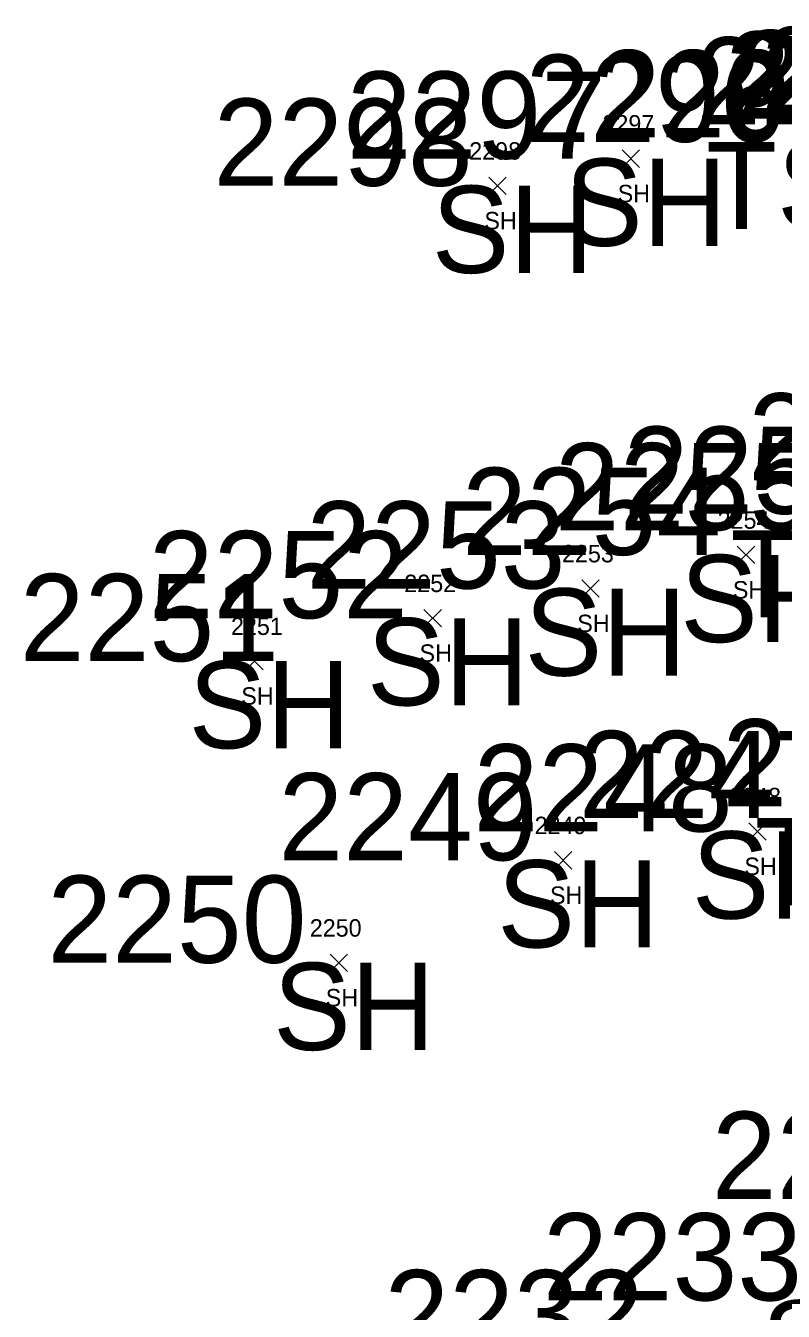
# Model space of a CAD drawing. Extents: x 1616840 to 1618410, y 488554 to 491945.
# Drawn here: x 1617310 to 1617397, y 490610.1 to 490757.5 of the extents above; entities that cross this region are included whole.
import ezdxf

# ---------------------------------------------------------------- set-up
doc = ezdxf.new("R2010")
doc.units = 0
for name, color, linetype in [('C_A', 7, 'Continuous'), ('C_I', 7, 'Continuous'), ('L_A', 7, 'Continuous'), ('L_I', 7, 'Continuous'), ('L_TIC', 7, 'Continuous')]:
    doc.layers.add(name, color=color, linetype=linetype)

msp = doc.modelspace()

# ---------------------------------------------------------------- linework, layer by layer
at = {"layer": 'L_TIC'}
for points in [[(1617378.5, 490741.28), (1617380.5, 490743.28)], [(1617380.5, 490741.28), (1617378.5, 490743.28)], [(1617363.21, 490738.17), (1617365.21, 490740.17)], [(1617365.21, 490738.17), (1617363.21, 490740.17)], [(1617391.72, 490695.82), (1617393.72, 490697.82)], [(1617393.72, 490695.82), (1617391.72, 490697.82)], [(1617373.86, 490691.97), (1617375.86, 490693.97)], [(1617375.86, 490691.97), (1617373.86, 490693.97)], [(1617355.76, 490688.56), (1617357.76, 490690.56)], [(1617357.76, 490688.56), (1617355.76, 490690.56)], [(1617335.3, 490683.64), (1617337.3, 490685.64)], [(1617337.3, 490683.64), (1617335.3, 490685.64)], [(1617393.05, 490664.1), (1617395.05, 490666.1)], [(1617395.05, 490664.1), (1617393.05, 490666.1)], [(1617370.73, 490660.79), (1617372.73, 490662.79)], [(1617372.73, 490660.79), (1617370.73, 490662.79)], [(1617344.99, 490649.03), (1617346.99, 490651.03)], [(1617346.99, 490649.03), (1617344.99, 490651.03)]]:
    msp.add_lwpolyline(points, dxfattribs=at)

# ---------------------------------------------------------------- texts
at = {"layer": 'C_A'}
for s, p in [('TS5', (1617388.12, 490734.21)), ('SH', (1617371.94, 490732.28)), ('SH', (1617356.65, 490729.17)), ('TS5', (1617390.94, 490689.65)), ('SH', (1617385.16, 490686.82)), ('SH', (1617367.3, 490682.97)), ('SH', (1617349.21, 490679.56)), ('SH', (1617328.74, 490674.64)), ('TS5', (1617393.7, 490656.63)), ('SH', (1617386.49, 490655.1)), ('SH', (1617364.17, 490651.79)), ('SH', (1617338.44, 490640.03)), ('SH', (1617394.45, 490601.3))]:
    msp.add_text(s, height=10, dxfattribs=at).set_placement(p)
at = {"layer": 'C_I'}
for s, p in [('2290', (1617394.47, 490747.38)), ('2294', (1617386.98, 490746.21)), ('2293', (1617390.35, 490746.86)), ('2292', (1617391.75, 490747.01)), ('2296', (1617367.41, 490744.21)), ('2295', (1617375.47, 490744.73)), ('2297', (1617346.9, 490742.28)), ('2298', (1617331.61, 490739.17)), ('2257', (1617392.97, 490705.36)), ('2256', (1617378.68, 490701.54)), ('2255', (1617370.78, 490699.65)), ('2254', (1617360.12, 490696.82)), ('2253', (1617342.26, 490692.97)), ('2252', (1617324.17, 490689.56)), ('2251', (1617309.37, 490684.64)), ('2246', (1617390.02, 490667.97)), ('2247', (1617373.54, 490666.63)), ('2248', (1617361.45, 490665.1)), ('2249', (1617339.05, 490661.79)), ('2250', (1617312.53, 490650.03)), ('2234', (1617388.8, 490622.95)), ('2233', (1617369.41, 490611.3)), ('2232', (1617351.21, 490604.78))]:
    msp.add_text(s, height=10, dxfattribs=at).set_placement(p)
at = {"layer": 'L_A'}
for p in [(1617377.99, 490737.28), (1617362.69, 490734.17), (1617391.21, 490691.82), (1617373.35, 490687.97), (1617355.25, 490684.56), (1617334.79, 490679.64), (1617392.53, 490660.1), (1617370.22, 490656.79), (1617344.48, 490645.03)]:
    msp.add_text('SH', height=2, dxfattribs=at).set_placement(p)
at = {"layer": 'L_I'}
for s, p in [('2297', (1617376.24, 490745.28)), ('2298', (1617360.95, 490742.17)), ('2254', (1617389.46, 490699.82)), ('2253', (1617371.6, 490695.97)), ('2252', (1617353.5, 490692.56)), ('2251', (1617333.61, 490687.64)), ('2248', (1617390.79, 490668.1)), ('2249', (1617368.46, 490664.79)), ('2250', (1617342.65, 490653.03))]:
    msp.add_text(s, height=2, dxfattribs=at).set_placement(p)

doc.saveas('drawing.dxf')
